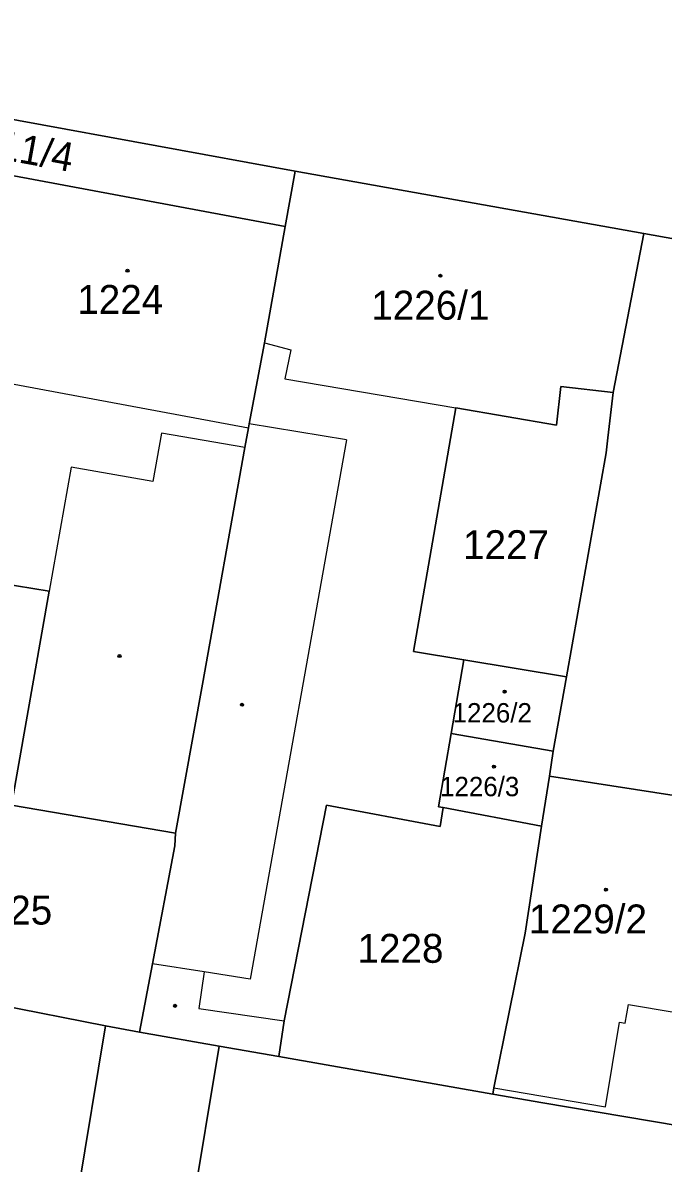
# Model space of a CAD drawing. Extents: x -596233 to -595156, y -1161235 to -1159375.
# Drawn here: x -595993.3 to -595955.6, y -1160377.3 to -1160310.2 of the extents above; entities that cross this region are included whole.
import ezdxf

# ---------------------------------------------------------------- set-up
doc = ezdxf.new("R2010")
doc.units = 0
for name, color, linetype in [('KN_CAR_KR', 7, 'Continuous'), ('KN_KULTURY', 7, 'Continuous'), ('KN_PARC_CIS_POZ', 7, 'Continuous'), ('KN_PARC_CIS_STAV', 7, 'Continuous'), ('KN_PARC_PLOCHA', 7, 'Continuous'), ('parcely_l', 7, 'Continuous')]:
    doc.layers.add(name, color=color, linetype=linetype)

msp = doc.modelspace()

# ---------------------------------------------------------------- linework, layer by layer
at = {"layer": 'KN_CAR_KR'}
for points in [[(-595979.09, -1160329.01), (-595977.55, -1160329.42)], [(-595977.55, -1160329.42), (-595977.91, -1160331.14)], [(-595996.38, -1160330.97), (-595980.05, -1160334.01)], [(-595977.91, -1160331.14), (-595967.85, -1160332.84)], [(-595974.28, -1160334.73), (-595980.01, -1160333.77)], [(-595985.16, -1160334.32), (-595985.66, -1160337.18)], [(-595980.26, -1160335.18), (-595985.16, -1160334.32)], [(-595974.28, -1160334.73), (-595979.94, -1160366.46)], [(-595990.47, -1160336.33), (-595991.76, -1160343.62)], [(-595985.66, -1160337.18), (-595990.47, -1160336.33)], [(-595982.65, -1160366.03), (-595985.68, -1160365.55)], [(-595982.65, -1160366.03), (-595982.96, -1160368.18)], [(-595979.94, -1160366.46), (-595982.65, -1160366.03)], [(-595982.96, -1160368.18), (-595977.95, -1160368.9)], [(-595957.87, -1160369.05), (-595957.69, -1160367.94)], [(-595957.69, -1160367.94), (-595954.99, -1160368.39)], [(-595959.04, -1160373.97), (-595958.22, -1160368.99)], [(-595958.22, -1160368.99), (-595957.87, -1160369.05)], [(-595965.61, -1160372.84), (-595959.04, -1160373.97)]]:
    msp.add_lwpolyline(points, dxfattribs=at)
at = {"layer": 'KN_KULTURY'}
for centre, radius in [((-595987.16, -1160324.77), 0.09), ((-595987.16, -1160324.77), 0.0398), ((-595968.75, -1160325.07), 0.09), ((-595968.75, -1160325.07), 0.0398), ((-595987.63, -1160347.44), 0.09), ((-595987.63, -1160347.44), 0.0398), ((-595964.97, -1160349.54), 0.09), ((-595964.97, -1160349.54), 0.0398), ((-595980.42, -1160350.31), 0.09), ((-595980.42, -1160350.31), 0.0398), ((-595965.6, -1160353.95), 0.09), ((-595965.6, -1160353.95), 0.0398), ((-595959.01, -1160361.19), 0.09), ((-595959.01, -1160361.19), 0.0398), ((-595984.36, -1160368.02), 0.09), ((-595984.36, -1160368.02), 0.0398)]:
    msp.add_circle(centre, radius, dxfattribs=at)
at = {"layer": 'KN_PARC_PLOCHA'}
msp.add_lwpolyline([(-595863.4, -1160339.61), (-595871.3, -1160338.04), (-595881.06, -1160336.3), (-595891.16, -1160334.5), (-595906.3, -1160331.8), (-595924.62, -1160328.33), (-595941.87, -1160325.24), (-595956.78, -1160322.58), (-595977.3, -1160318.91), (-595993.58, -1160315.93), (-595999.45, -1160314.85), (-596005.38, -1160313.76), (-596015.85, -1160311.84), (-596024.8, -1160310.2), (-596030.61, -1160309.14)], dxfattribs=at)
for points in [[(-595977.3, -1160318.91), (-595977.88, -1160322.16), (-595994.17, -1160319.12), (-596005.99, -1160317.01), (-596005.38, -1160313.76), (-595999.45, -1160314.85), (-595993.58, -1160315.93)], [(-595977.88, -1160322.16), (-595979.09, -1160329.01), (-595980.01, -1160333.77), (-595980.05, -1160334.01), (-595980.26, -1160335.18), (-595982.74, -1160349.09), (-595984.33, -1160357.87), (-595993.98, -1160356.22), (-595991.76, -1160343.62), (-595998.52, -1160342.52), (-595998.11, -1160340.28), (-595996.84, -1160333.42), (-595996.38, -1160330.97), (-595996.36, -1160330.86), (-595994.17, -1160319.12)], [(-595956.78, -1160322.58), (-595958.59, -1160331.94), (-595961.66, -1160331.58), (-595961.92, -1160333.85), (-595967.85, -1160332.84), (-595970.33, -1160347.17), (-595967.37, -1160347.66), (-595968.11, -1160351.99), (-595968.86, -1160356.31), (-595968.59, -1160356.36), (-595968.77, -1160357.48), (-595975.46, -1160356.21), (-595977.95, -1160368.9), (-595978.26, -1160371.01), (-595981.76, -1160370.4), (-595986.45, -1160369.58), (-595985.68, -1160365.55), (-595984.37, -1160358.6), (-595984.33, -1160357.87), (-595982.74, -1160349.09), (-595980.26, -1160335.18), (-595980.05, -1160334.01), (-595980.01, -1160333.77), (-595979.09, -1160329.01), (-595977.88, -1160322.16), (-595977.3, -1160318.91)], [(-595941.87, -1160325.24), (-595943.58, -1160334.29), (-595943.82, -1160335.49), (-595944.16, -1160337.38), (-595950.17, -1160336.37), (-595951.62, -1160344.58), (-595950.59, -1160344.76), (-595951.19, -1160348.37), (-595952.22, -1160348.19), (-595953.6, -1160355.87), (-595962.34, -1160354.51), (-595962.11, -1160353.03), (-595961.33, -1160348.66), (-595959, -1160335.49), (-595958.9, -1160334.61), (-595958.59, -1160331.94), (-595956.78, -1160322.58)], [(-595958.59, -1160331.94), (-595958.9, -1160334.61), (-595959, -1160335.49), (-595961.33, -1160348.66), (-595967.37, -1160347.66), (-595970.33, -1160347.17), (-595967.85, -1160332.84), (-595961.92, -1160333.85), (-595961.66, -1160331.58)], [(-595984.33, -1160357.87), (-595984.37, -1160358.6), (-595985.68, -1160365.55), (-595986.45, -1160369.58), (-595988.46, -1160369.19), (-595994.84, -1160367.94), (-596001.43, -1160366.87), (-596002.94, -1160366.62), (-596000.74, -1160354.48), (-595999.22, -1160346.33), (-595998.52, -1160342.52), (-595991.76, -1160343.62), (-595993.98, -1160356.22)], [(-595961.33, -1160348.66), (-595962.11, -1160353.03), (-595968.11, -1160351.99), (-595967.37, -1160347.66)], [(-595962.11, -1160353.03), (-595962.34, -1160354.51), (-595962.8, -1160357.46), (-595968.59, -1160356.36), (-595968.86, -1160356.31), (-595968.11, -1160351.99)], [(-595953.6, -1160355.87), (-595954.36, -1160360.11), (-595953.85, -1160360.19), (-595953.95, -1160360.94), (-595952.86, -1160361.09), (-595953.4, -1160365.01), (-595954.48, -1160364.85), (-595954.66, -1160366.13), (-595952.39, -1160366.46), (-595952.33, -1160366.06), (-595949.28, -1160366.52), (-595950.73, -1160375.39), (-595950.82, -1160375.97), (-595954.71, -1160375.09), (-595962.73, -1160373.73), (-595965.67, -1160373.22), (-595965.61, -1160372.84), (-595963.77, -1160363.74), (-595962.8, -1160357.46), (-595962.34, -1160354.51)], [(-595968.59, -1160356.36), (-595962.8, -1160357.46), (-595963.77, -1160363.74), (-595965.61, -1160372.84), (-595965.67, -1160373.22), (-595978.26, -1160371.01), (-595977.95, -1160368.9), (-595975.46, -1160356.21), (-595968.77, -1160357.48)], [(-595988.46, -1160369.19), (-595991.71, -1160388.89), (-595992.47, -1160392.9), (-595993.27, -1160397.09), (-595994.6, -1160404.11), (-595995.51, -1160403.94), (-595995.34, -1160403.04), (-595996.56, -1160402.78), (-596000.95, -1160401.99), (-595999.95, -1160396.49), (-595997.81, -1160384.74), (-595994.84, -1160367.94)], [(-595986.45, -1160369.58), (-595981.76, -1160370.4), (-595983.4, -1160380.2), (-595981.73, -1160380.52), (-595982.87, -1160387.66), (-595984.12, -1160394.34), (-595985.1, -1160394.17), (-595992.47, -1160392.9), (-595991.71, -1160388.89), (-595988.46, -1160369.19)], [(-595978.26, -1160371.01), (-595965.67, -1160373.22), (-595962.73, -1160373.73), (-595954.71, -1160375.09), (-595950.82, -1160375.97), (-595947.03, -1160376.54), (-595948.21, -1160383.39), (-595948.77, -1160386.63), (-595951.3, -1160386.17), (-595953.93, -1160385.7), (-595956.25, -1160385.38), (-595973.67, -1160382.06), (-595981.73, -1160380.52), (-595983.4, -1160380.2), (-595981.76, -1160370.4)]]:
    msp.add_lwpolyline(points, close=True, dxfattribs=at)
at = {"layer": 'parcely_l'}
for points in [[(-595977.3, -1160318.91), (-595993.58, -1160315.93), (-595999.45, -1160314.85), (-596005.38, -1160313.76)], [(-595994.17, -1160319.12), (-595977.88, -1160322.16)], [(-595977.88, -1160322.16), (-595977.3, -1160318.91)], [(-595977.3, -1160318.91), (-595956.78, -1160322.58)], [(-595984.33, -1160357.87), (-595982.74, -1160349.09), (-595980.26, -1160335.18), (-595980.05, -1160334.01), (-595980.01, -1160333.77), (-595979.09, -1160329.01), (-595977.88, -1160322.16)], [(-595956.78, -1160322.58), (-595958.59, -1160331.94)], [(-595941.87, -1160325.24), (-595956.78, -1160322.58)], [(-595958.59, -1160331.94), (-595961.66, -1160331.58), (-595961.92, -1160333.85), (-595967.85, -1160332.84), (-595970.33, -1160347.17), (-595967.37, -1160347.66)], [(-595958.59, -1160331.94), (-595958.9, -1160334.61), (-595959, -1160335.49), (-595961.33, -1160348.66)], [(-595998.52, -1160342.52), (-595991.76, -1160343.62), (-595993.98, -1160356.22), (-595984.33, -1160357.87)], [(-595967.37, -1160347.66), (-595968.11, -1160351.99)], [(-595961.33, -1160348.66), (-595967.37, -1160347.66)], [(-595961.33, -1160348.66), (-595962.11, -1160353.03)], [(-595968.11, -1160351.99), (-595968.86, -1160356.31), (-595968.59, -1160356.36)], [(-595968.11, -1160351.99), (-595962.11, -1160353.03)], [(-595962.11, -1160353.03), (-595962.34, -1160354.51)], [(-595962.34, -1160354.51), (-595962.8, -1160357.46)], [(-595962.34, -1160354.51), (-595953.6, -1160355.87)], [(-595968.59, -1160356.36), (-595968.77, -1160357.48), (-595975.46, -1160356.21), (-595977.95, -1160368.9), (-595978.26, -1160371.01)], [(-595962.8, -1160357.46), (-595968.59, -1160356.36)], [(-595962.8, -1160357.46), (-595963.77, -1160363.74), (-595965.61, -1160372.84), (-595965.67, -1160373.22)], [(-595986.45, -1160369.58), (-595985.68, -1160365.55), (-595984.37, -1160358.6), (-595984.33, -1160357.87)], [(-595988.46, -1160369.19), (-595994.84, -1160367.94)], [(-595988.46, -1160369.19), (-595991.71, -1160388.89), (-595992.47, -1160392.9)], [(-595986.45, -1160369.58), (-595988.46, -1160369.19)], [(-595981.76, -1160370.4), (-595986.45, -1160369.58)], [(-595981.76, -1160370.4), (-595983.4, -1160380.2), (-595981.73, -1160380.52)], [(-595978.26, -1160371.01), (-595981.76, -1160370.4)], [(-595965.67, -1160373.22), (-595978.26, -1160371.01)], [(-595950.82, -1160375.97), (-595954.71, -1160375.09), (-595962.73, -1160373.73), (-595965.67, -1160373.22)]]:
    msp.add_lwpolyline(points, dxfattribs=at)

# ---------------------------------------------------------------- texts
at = {"layer": 'KN_PARC_CIS_POZ'}
msp.add_text('5811/4', height=1.7, rotation=349.662195, dxfattribs=at).set_placement((-595997.3484, -1160317.7157))
for s, p in [('1227', (-595967.4166, -1160341.74)), ('1225', (-595996.6466, -1160363.24)), ('1228', (-595973.6266, -1160365.49))]:
    msp.add_text(s, height=1.7, dxfattribs=at).set_placement(p)
at = {"layer": 'KN_PARC_CIS_STAV'}
for s, height, p in [('1224', 1.7, (-595990.1166, -1160327.31)), ('1226/1', 1.7, (-595972.8166, -1160327.65)), ('1226/2', 1.14, (-595968.03, -1160351.35)), ('1226/3', 1.14, (-595968.77, -1160355.69)), ('1229/2', 1.7, (-595963.5466, -1160363.76))]:
    msp.add_text(s, height=height, dxfattribs=at).set_placement(p)

doc.saveas('drawing.dxf')
